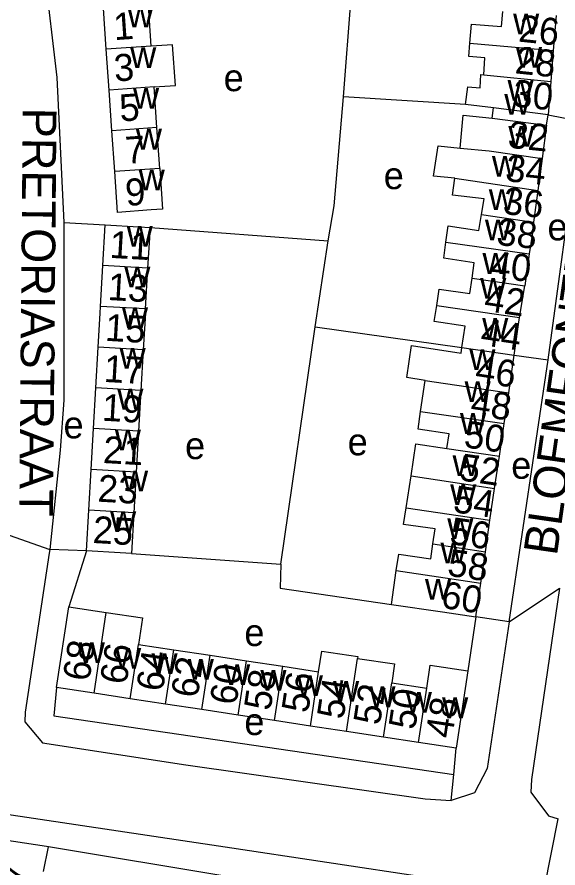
# Model space of a CAD drawing. Extents: x 163012 to 165277, y 382513 to 383987.
# Drawn here: x 163502.4 to 163582.6, y 383417.8 to 383543.8 of the extents above; entities that cross this region are included whole.
import ezdxf

# ---------------------------------------------------------------- set-up
doc = ezdxf.new("R2010")
doc.units = 0
for name, color, linetype in [('BLT_Basislijn', 7, 'Continuous'), ('BLT_Bebouwing', 7, 'Continuous'), ('BLT_Centroide', 7, 'Continuous'), ('BLT_Huisnummer', 7, 'Continuous'), ('BLT_Huisnummer_ tussenligend', 7, 'Continuous'), ('BLT_Onderdoorgang_en_onderverdeling', 7, 'Continuous'), ('BLT_Onderverdeling_panden', 7, 'Continuous'), ('BLT_Straatnaam', 7, 'Continuous'), ('BLT_Vlakafsluiter', 7, 'Continuous')]:
    doc.layers.add(name, color=color, linetype=linetype)

msp = doc.modelspace()

# ---------------------------------------------------------------- linework, layer by layer
at = {"layer": 'BLT_Basislijn'}
for p, q in [((163550.77, 383532.04), (163552.52, 383553.86)), ((163568.88, 383530.87), (163550.77, 383532.04)), ((163581.1, 383493.06), (163585.88, 383528.41)), ((163509.38, 383513.44), (163515.51, 383513.06)), ((163522.19, 383512.68), (163548.5, 383510.68)), ((163546.59, 383497.95), (163548.5, 383510.68)), ((163541.51, 383462.8), (163546.59, 383497.95)), ((163546.59, 383497.95), (163568.34, 383494.92)), ((163575.35, 383454.29), (163581.1, 383493.06)), ((163576.08, 383493.78), (163581.1, 383493.06)), ((163512.71, 383464.79), (163507.28, 383465.01)), ((163512.71, 383464.79), (163510.1, 383456.51)), ((163519.41, 383464.4), (163541.51, 383462.8)), ((163570.38, 383455.03), (163569.2, 383447.04)), ((163575.35, 383454.29), (163570.38, 383455.03)), ((163567.11, 383431.66), (163567.47, 383435.59)), ((163566.76, 383427.85), (163567.11, 383431.66)), ((163506.38, 383417.32), (163507.11, 383420.98))]:
    msp.add_line(p, q, dxfattribs=at)
for points in [[(163506.49, 383550.42), (163508.35, 383534.9), (163509.38, 383513.44)], [(163548.5, 383510.68), (163549.39, 383515.89), (163550.77, 383532.04)], [(163581.08, 383529.36), (163585.88, 383528.41)], [(163509.38, 383513.44), (163509.36, 383487.12), (163508.85, 383479.7), (163507.28, 383465.01)], [(163507.28, 383465.01), (163507.21, 383464.44), (163503.65, 383440.92), (163503.62, 383439.48), (163506.2, 383436.37), (163527.42, 383433.09), (163562.9, 383428.1), (163566.76, 383427.85)], [(163541.51, 383462.8), (163541.43, 383459.29), (163557.88, 383456.85)], [(163582.8, 383459.27), (163578.62, 383430.95), (163578.55, 383429.04), (163581.17, 383425.57), (163582.6, 383425.12)], [(163575.35, 383454.29), (163572.07, 383432.57), (163570.2, 383428.95), (163566.76, 383427.85)], [(163389.35, 383444), (163390.61, 383444.5), (163392.76, 383444.65), (163405.07, 383441.7), (163432.57, 383436.22), (163489.01, 383427.6), (163533.29, 383420.96), (163563.38, 383416.41), (163564.62, 383411.74)], [(163508.29, 383444.55), (163507.89, 383440.36), (163567.11, 383431.66)], [(163507.11, 383420.98), (163506.82, 383421.03), (163486.23, 383424.11)], [(163533.82, 383413.21), (163534.13, 383416.47), (163507.11, 383420.98)]]:
    msp.add_lwpolyline(points, dxfattribs=at)
at = {"layer": 'BLT_Bebouwing'}
for p, q in [((163515.65, 383539.07), (163515.23, 383545.11)), ((163522.32, 383539.54), (163521.9, 383545.58)), ((163582.31, 383544.05), (163581.86, 383538.9)), ((163516.07, 383533.03), (163515.65, 383539.07)), ((163581.86, 383538.9), (163581.49, 383534.31)), ((163581.49, 383534.31), (163581.08, 383529.36)), ((163516.49, 383526.99), (163516.07, 383533.03)), ((163523.16, 383527.46), (163522.74, 383533.5)), ((163572.83, 383528.86), (163572.99, 383530.4)), ((163580.87, 383527.82), (163581.08, 383529.36)), ((163516.91, 383520.96), (163516.49, 383526.99)), ((163523.58, 383521.42), (163523.16, 383527.46)), ((163580.87, 383527.82), (163580.2, 383522.87)), ((163580.2, 383522.87), (163579.57, 383518.16)), ((163579.57, 383518.16), (163578.93, 383513.45)), ((163515.16, 383507.03), (163515.51, 383513.06)), ((163521.84, 383506.65), (163522.19, 383512.68)), ((163578.31, 383508.8), (163577.66, 383504.03)), ((163514.82, 383501), (163515.16, 383507.03)), ((163521.49, 383500.61), (163521.84, 383506.65)), ((163576.88, 383499.34), (163577.66, 383504.03)), ((163576.08, 383493.78), (163576.88, 383499.34)), ((163514.12, 383488.92), (163514.47, 383494.96)), ((163521.15, 383494.58), (163520.8, 383488.54)), ((163575.26, 383488.21), (163576.08, 383493.78)), ((163513.77, 383482.89), (163514.12, 383488.92)), ((163520.8, 383488.54), (163520.45, 383482.5)), ((163574.58, 383483.63), (163575.26, 383488.21)), ((163513.42, 383476.85), (163513.77, 383482.89)), ((163573.88, 383478.83), (163574.58, 383483.63)), ((163520.45, 383482.5), (163520.1, 383476.47)), ((163573.17, 383474.04), (163573.88, 383478.83)), ((163513.07, 383470.82), (163513.42, 383476.85)), ((163560.06, 383471.15), (163560.81, 383475.89)), ((163572.48, 383469.32), (163573.17, 383474.04)), ((163512.71, 383464.79), (163513.07, 383470.82)), ((163519.76, 383470.43), (163519.41, 383464.4)), ((163571.8, 383464.67), (163572.48, 383469.32)), ((163571.11, 383460.03), (163571.8, 383464.67)), ((163570.38, 383455.03), (163571.11, 383460.03)), ((163508.29, 383444.55), (163510.1, 383456.51)), ((163520.41, 383450.95), (163525.65, 383450.15)), ((163525.65, 383450.15), (163531.03, 383449.34)), ((163531.03, 383449.34), (163536.41, 383448.52)), ((163536.41, 383448.52), (163541.79, 383447.71)), ((163541.79, 383447.71), (163547.11, 383446.9)), ((163569.2, 383447.04), (163567.47, 383435.59)), ((163557.93, 383445.27), (163563.13, 383444.48)), ((163513.86, 383443.71), (163508.29, 383444.55)), ((163519.19, 383442.9), (163513.86, 383443.71)), ((163524.43, 383442.11), (163519.19, 383442.9)), ((163529.81, 383441.29), (163524.43, 383442.11)), ((163535.19, 383440.48), (163529.81, 383441.29)), ((163540.57, 383439.66), (163535.19, 383440.48)), ((163545.89, 383438.86), (163540.57, 383439.66)), ((163551.23, 383438.05), (163545.89, 383438.86)), ((163556.71, 383437.22), (163551.23, 383438.05)), ((163561.91, 383436.43), (163556.71, 383437.22)), ((163567.47, 383435.59), (163561.91, 383436.43))]:
    msp.add_line(p, q, dxfattribs=at)
for points in [[(163569.51, 383539.97), (163569.74, 383542.77), (163574.2, 383542.43), (163574.37, 383544.66)], [(163522.74, 383533.5), (163525.9, 383533.72), (163525.48, 383539.71), (163522.32, 383539.54)], [(163571.57, 383535.3), (163571.72, 383537.78), (163569.35, 383538.01), (163569.51, 383539.97)], [(163568.88, 383530.87), (163569.21, 383533.5), (163571.02, 383533.37), (163571.14, 383535.34), (163571.57, 383535.3)], [(163572.99, 383530.4), (163568.88, 383530.87)], [(163568.06, 383524.44), (163568.49, 383529.31), (163572.83, 383528.86)], [(163567.29, 383519.97), (163564.12, 383520.28), (163564.79, 383524.76), (163568.06, 383524.44)], [(163523.58, 383521.42), (163524, 383515.38), (163522.32, 383515.27), (163517.33, 383514.92), (163516.91, 383520.96)], [(163571.24, 383514.58), (163571.63, 383516.94), (163566.91, 383517.45), (163567.29, 383519.97)], [(163565.97, 383510.52), (163566.3, 383512.9), (163570.85, 383512.25), (163571.24, 383514.58)], [(163515.51, 383513.06), (163520.48, 383512.78), (163522.19, 383512.68)], [(163578.93, 383513.45), (163578.72, 383511.53), (163578.31, 383508.8)], [(163569.84, 383505.18), (163570.16, 383507.42), (163565.64, 383508.13), (163565.97, 383510.52)], [(163564.59, 383501.15), (163564.98, 383503.54), (163569.52, 383502.89), (163569.84, 383505.18)], [(163514.47, 383494.96), (163514.76, 383500), (163514.82, 383501)], [(163521.49, 383500.61), (163521.46, 383500), (163521.15, 383494.58)], [(163568.34, 383494.92), (163568.8, 383498.08), (163564.2, 383498.76), (163564.59, 383501.15)], [(163562.88, 383490.03), (163560.17, 383490.47), (163560.86, 383495.19), (163568.21, 383494.09), (163568.34, 383494.92)], [(163562.21, 383485.45), (163562.88, 383490.03)], [(163566.11, 383479.94), (163566.43, 383482.14), (163561.83, 383482.81), (163562.21, 383485.45)], [(163560.81, 383475.89), (163561.5, 383480.62), (163566.11, 383479.94)], [(163520.1, 383476.47), (163519.76, 383470.43)], [(163564.03, 383465.82), (163564.36, 383468.04), (163559.7, 383468.72), (163560.06, 383471.15)], [(163558.61, 383461.87), (163558.97, 383464.29), (163563.71, 383463.6), (163564.03, 383465.82)], [(163519.41, 383464.4), (163517.71, 383464.49), (163512.71, 383464.79)], [(163557.88, 383456.85), (163558.61, 383461.87)], [(163510.1, 383456.51), (163515.67, 383455.67)], [(163557.88, 383456.85), (163565.43, 383455.76), (163570.38, 383455.03)], [(163515.67, 383455.67), (163521.01, 383454.86), (163520.41, 383450.95)], [(163547.11, 383446.9), (163547.57, 383449.96), (163552.91, 383449.15), (163552.87, 383448.88)], [(163552.87, 383448.88), (163558.35, 383448.05), (163557.93, 383445.27)], [(163563.13, 383444.48), (163563.64, 383447.88), (163569.2, 383447.04)]]:
    msp.add_lwpolyline(points, dxfattribs=at)
at = {"layer": 'BLT_Onderdoorgang_en_onderverdeling'}
for points in [[(163581.08, 383529.36), (163572.99, 383530.4)], [(163572.83, 383528.86), (163580.87, 383527.82)]]:
    msp.add_lwpolyline(points, dxfattribs=at)
at = {"layer": 'BLT_Onderverdeling_panden'}
for p, q in [((163522.32, 383539.54), (163515.65, 383539.07)), ((163569.51, 383539.97), (163581.86, 383538.9)), ((163571.57, 383535.3), (163581.49, 383534.31)), ((163522.74, 383533.5), (163516.07, 383533.03)), ((163523.16, 383527.46), (163516.49, 383526.99)), ((163523.58, 383521.42), (163516.91, 383520.96)), ((163567.29, 383519.97), (163579.57, 383518.16)), ((163571.24, 383514.58), (163578.93, 383513.45)), ((163565.97, 383510.52), (163578.31, 383508.8)), ((163521.84, 383506.65), (163515.16, 383507.03)), ((163569.84, 383505.18), (163577.66, 383504.03)), ((163521.49, 383500.61), (163514.82, 383501)), ((163564.59, 383501.15), (163576.88, 383499.34)), ((163521.15, 383494.58), (163514.47, 383494.96)), ((163568.34, 383494.92), (163576.08, 383493.78)), ((163520.8, 383488.54), (163514.12, 383488.92)), ((163562.88, 383490.03), (163575.26, 383488.21)), ((163562.21, 383485.45), (163574.58, 383483.63)), ((163520.45, 383482.5), (163513.77, 383482.89)), ((163566.11, 383479.94), (163573.88, 383478.83)), ((163520.1, 383476.47), (163513.42, 383476.85)), ((163560.81, 383475.89), (163573.17, 383474.04)), ((163519.76, 383470.43), (163513.07, 383470.82)), ((163560.06, 383471.15), (163572.48, 383469.32)), ((163564.03, 383465.82), (163571.8, 383464.67)), ((163558.61, 383461.87), (163571.11, 383460.03)), ((163513.86, 383443.71), (163515.67, 383455.67)), ((163519.19, 383442.9), (163520.41, 383450.95)), ((163524.43, 383442.11), (163525.65, 383450.15)), ((163529.81, 383441.29), (163531.03, 383449.34)), ((163551.23, 383438.05), (163552.87, 383448.88)), ((163535.19, 383440.48), (163536.41, 383448.52)), ((163540.57, 383439.66), (163541.79, 383447.71)), ((163545.89, 383438.86), (163547.11, 383446.9)), ((163556.71, 383437.22), (163557.93, 383445.27)), ((163561.91, 383436.43), (163563.13, 383444.48))]:
    msp.add_line(p, q, dxfattribs=at)
msp.add_lwpolyline([(163568.06, 383524.44), (163572.37, 383524.01), (163580.2, 383522.87)], dxfattribs=at)
at = {"layer": 'BLT_Vlakafsluiter'}
for p, q in [((163500.44, 383467.43), (163507.28, 383465.01)), ((163575.35, 383454.29), (163582.8, 383459.27)), ((163580.33, 383413.88), (163582.6, 383425.12))]:
    msp.add_line(p, q, dxfattribs=at)

# ---------------------------------------------------------------- texts
at = {"layer": 'BLT_Centroide'}
for s, p in [('w', (163518.77, 383542.31)), ('w', (163575.91, 383541.27)), ('w', (163519.2, 383536.28)), ('w', (163576.32, 383536.32)), ('e', (163533.04, 383532.86)), ('w', (163575.08, 383531.46)), ('w', (163519.62, 383530.25)), ('w', (163574.61, 383529.36)), ('w', (163520.04, 383524.22)), ('w', (163575.2, 383524.65)), ('w', (163572.77, 383520.21)), ('w', (163520.46, 383518.16)), ('e', (163556.75, 383518.36)), ('w', (163572.31, 383515.26)), ('w', (163518.68, 383509.84)), ('w', (163571.74, 383510.77)), ('e', (163581, 383510.77)), ('w', (163571.38, 383505.81)), ('w', (163518.33, 383503.81)), ('w', (163571.03, 383502.12)), ('w', (163517.98, 383497.78)), ('w', (163571.33, 383496.21)), ('w', (163517.63, 383491.75)), ('w', (163569.43, 383491.56)), ('w', (163568.73, 383486.84)), ('w', (163517.29, 383485.72)), ('w', (163568.04, 383482.12)), ('e', (163509.33, 383481.45)), ('w', (163516.93, 383479.69)), ('e', (163527.33, 383478.38)), ('e', (163551.41, 383478.94)), ('w', (163566.94, 383475.88)), ('e', (163575.63, 383475.47)), ('w', (163518, 383473.62)), ('w', (163566.59, 383471.59)), ('w', (163516.23, 383467.59)), ('w', (163566.16, 383466.54)), ('w', (163565.15, 383462.94)), ('w', (163562.86, 383457.55)), ('e', (163536.11, 383450.7)), ('w', (163511.59, 383448.17)), ('w', (163516.97, 383447.36)), ('w', (163522.36, 383446.55)), ('w', (163527.73, 383445.72)), ('w', (163533.11, 383444.91)), ('w', (163538.48, 383444.09)), ('w', (163543.88, 383443.28)), ('w', (163549.25, 383442.47)), ('w', (163554.62, 383441.64)), ('w', (163560.02, 383440.83)), ('w', (163565.39, 383440.02)), ('e', (163536.11, 383437.52))]:
    msp.add_text(s, height=4, dxfattribs=at).set_placement(p)
at = {"layer": 'BLT_Huisnummer'}
for s, rotation, p in [('1', 3.9903, (163516.86, 383540.41)), ('26', 354.0371, (163576.6, 383540.22)), ('30', 354.0385, (163575.69, 383530.62)), ('5', 3.9903, (163517.74, 383528.36)), ('34', 354.0981, (163574.64, 383519.56)), ('9', 3.9909, (163518.61, 383515.85)), ('38', 354.0967, (163573.33, 383510.11)), ('11', 356.711, (163516.08, 383508.19)), ('42', 351.6307, (163571.48, 383500.36)), ('15', 356.7095, (163515.42, 383495.91)), ('46', 351.6264, (163570.14, 383489.81)), ('19', 356.7124, (163514.95, 383484.08)), ('50', 351.6269, (163568.49, 383480.16)), ('54', 351.6265, (163566.89, 383470.55)), ('25', 356.6753, (163513.59, 383465.97)), ('60', 351.201, (163565.08, 383456.4)), ('68', 81.3877, (163513.15, 383445.36)), ('64', 81.3867, (163524.03, 383443.84)), ('60', 81.3856, (163534.91, 383441.84)), ('56', 81.3846, (163545.54, 383440.66)), ('52', 81.3835, (163556.18, 383438.88)), ('48', 81.3894, (163566.88, 383436.91)), ('47', 81.4779, (163503.91, 383411.92))]:
    msp.add_text(s, height=4, rotation=rotation, dxfattribs=at).set_placement(p)
at = {"layer": 'BLT_Huisnummer_ tussenligend'}
for s, rotation, p in [('28', 354.0371, (163576.08, 383535.52)), ('3', 3.9903, (163516.93, 383534.28)), ('32', 354.0385, (163575.01, 383524.52)), ('7', 3.9903, (163518.6, 383522.1)), ('36', 354.0981, (163574.29, 383514.69)), ('40', 354.0967, (163572.45, 383505.24)), ('13', 356.711, (163515.81, 383501.95)), ('44', 351.6307, (163570.94, 383495.31)), ('17', 356.7095, (163515.23, 383489.82)), ('48', 351.6264, (163569.46, 383484.94)), ('21', 356.7124, (163515.12, 383477.81)), ('52', 351.6269, (163567.8, 383475.28)), ('23', 356.7124, (163514.32, 383472.09)), ('56', 351.6265, (163566.37, 383465.85)), ('58', 351.6265, (163566.03, 383461.15)), ('66', 81.3867, (163518.64, 383444.88)), ('62', 81.3856, (163529.18, 383442.9)), ('58', 81.3846, (163539.98, 383441.02)), ('54', 81.3835, (163550.78, 383439.74)), ('50', 81.3894, (163561.39, 383438.19))]:
    msp.add_text(s, height=4, rotation=rotation, dxfattribs=at).set_placement(p)
at = {"layer": 'BLT_Straatnaam'}
for s, rotation, p in [('BLOEMFONTEINSTRAAT', 81.826, (163582.39, 383463.96)), ('PRETORIASTRAAT', 269.5039, (163503.3, 383530.43))]:
    msp.add_text(s, height=5, rotation=rotation, dxfattribs=at).set_placement(p)

doc.saveas('drawing.dxf')
